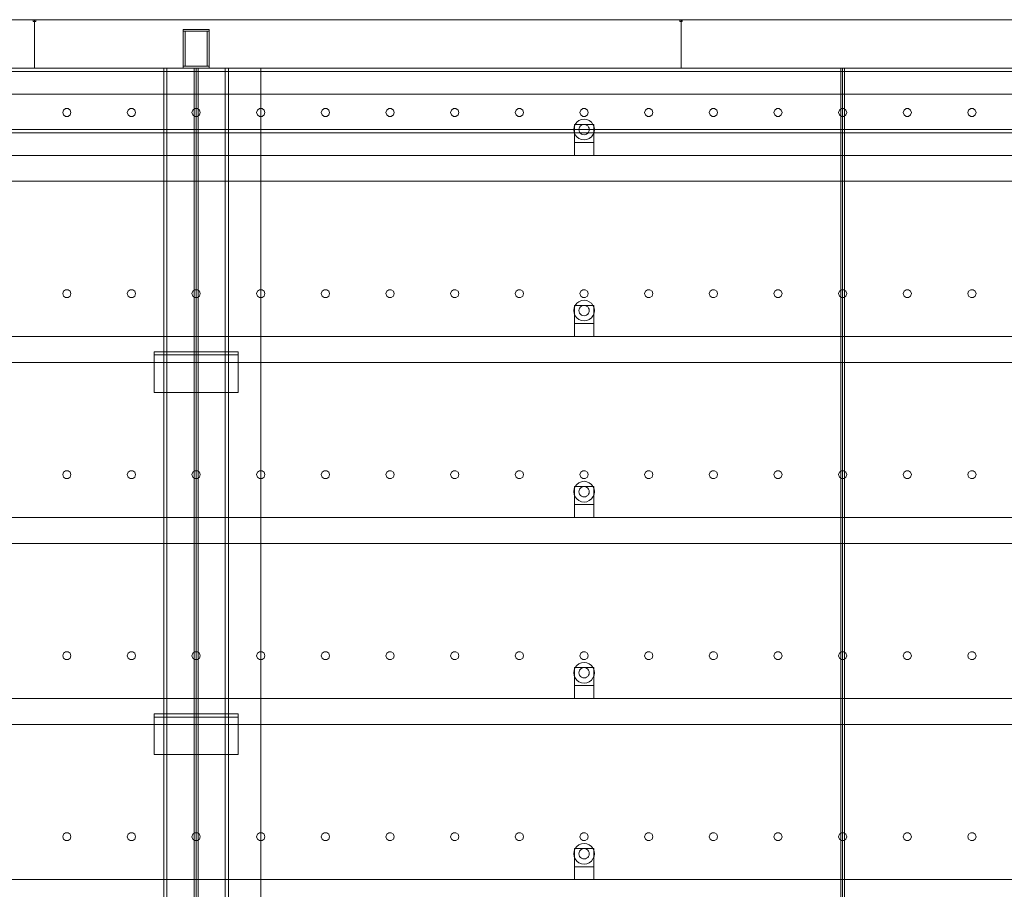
# Model space of a CAD drawing. Header units: millimetres. Extents: x -2233 to 61924, y -68080 to 6847.
# Tile 962 of 1022: x 55188 to 56711, y 1655 to 3000. Entities that reach past the tile are written whole.
import ezdxf

# ---------------------------------------------------------------- set-up
doc = ezdxf.new("R2010")
doc.units = ezdxf.units.MM
doc.layers.add('lateral_secador', color=7, linetype='Continuous', lineweight=0)

msp = doc.modelspace()

# ---------------------------------------------------------------- linework, layer by layer
at = {"layer": 'lateral_secador'}
for p, q in [((54211.134, 3000), (55211.134, 3000)), ((55209.134, 3000), (55213.134, 3000)), ((55209.134, 3000), (55209.134, 2997)), ((55211.134, 2925), (55211.134, 3000)), ((55211.134, 3000), (56211.134, 3000)), ((55213.134, 2997), (55213.134, 3000)), ((56209.134, 3000), (56213.134, 3000)), ((56209.134, 3000), (56209.134, 2997)), ((56211.134, 2925), (56211.134, 3000)), ((56211.134, 3000), (57211.134, 3000)), ((56213.134, 2997), (56213.134, 3000)), ((55209.134, 2997), (55213.134, 2997)), ((55441.134, 2985), (55481.134, 2985)), ((55441.134, 2985), (55441.134, 2982)), ((55481.134, 2982), (55481.134, 2985)), ((56209.134, 2997), (56213.134, 2997)), ((55441.134, 2982), (55481.134, 2982)), ((55441.134, 2982), (55444.134, 2982)), ((55441.134, 2982), (55441.134, 2928)), ((55444.134, 2928), (55444.134, 2982)), ((55478.134, 2982), (55481.134, 2982)), ((55478.134, 2982), (55478.134, 2928)), ((55481.134, 2928), (55481.134, 2982)), ((40461.134, 2925), (60461.134, 2925)), ((54211.134, 2925), (55211.134, 2925)), ((54961.134, 2925), (55461.134, 2925)), ((55211.134, 2925), (56211.134, 2925)), ((55411.134, 2925), (55511.134, 2925)), ((55411.134, 2925), (55411.134, 20)), ((55411.134, 2925), (55416.134, 2925)), ((55416.134, 20), (55416.134, 2925)), ((55441.134, 2928), (55481.134, 2928)), ((55441.134, 2928), (55441.134, 2925)), ((55441.134, 2928), (55444.134, 2928)), ((55441.134, 2925), (55481.134, 2925)), ((55458.134, 2925), (55464.134, 2925)), ((55458.134, 2925), (55458.134, 60)), ((55461.134, 410), (55461.134, 2925)), ((55461.134, 2925), (55561.134, 2925)), ((55461.134, 0), (55461.134, 2925)), ((55464.134, 60), (55464.134, 2925)), ((55478.134, 2928), (55481.134, 2928)), ((55481.134, 2925), (55481.134, 2928)), ((55506.134, 2925), (55511.134, 2925)), ((55506.134, 2925), (55506.134, 20)), ((55511.134, 20), (55511.134, 2925)), ((55561.134, 410), (55561.134, 2925)), ((55561.134, 2925), (56461.134, 2925)), ((55561.134, 2925), (55561.134, 0)), ((56211.134, 2925), (57211.134, 2925)), ((56458.134, 2925), (56464.134, 2925)), ((56458.134, 2925), (56458.134, 60)), ((56461.134, 0), (56461.134, 2925)), ((56461.134, 2925), (57461.134, 2925)), ((56464.134, 60), (56464.134, 2925)), ((40461.134, 2920), (60461.134, 2920)), ((40461.134, 2885), (60461.134, 2885)), ((55255.997, 2860.082), (55254.784, 2856.35)), ((55254.784, 2856.35), (55255.997, 2852.618)), ((55259.172, 2862.389), (55255.997, 2860.082)), ((55255.997, 2852.618), (55259.172, 2850.311)), ((55263.096, 2862.389), (55259.172, 2862.389)), ((55259.172, 2850.311), (55263.096, 2850.311)), ((55266.271, 2860.082), (55263.096, 2862.389)), ((55263.096, 2850.311), (55266.271, 2852.618)), ((55267.484, 2856.35), (55266.271, 2860.082)), ((55266.271, 2852.618), (55267.484, 2856.35)), ((55355.997, 2860.082), (55354.784, 2856.35)), ((55354.784, 2856.35), (55355.997, 2852.618)), ((55359.172, 2862.389), (55355.997, 2860.082)), ((55355.997, 2852.618), (55359.172, 2850.311)), ((55363.096, 2862.389), (55359.172, 2862.389)), ((55359.172, 2850.311), (55363.096, 2850.311)), ((55366.271, 2860.082), (55363.096, 2862.389)), ((55363.096, 2850.311), (55366.271, 2852.618)), ((55367.484, 2856.35), (55366.271, 2860.082)), ((55366.271, 2852.618), (55367.484, 2856.35)), ((55455.997, 2860.082), (55454.784, 2856.35)), ((55454.784, 2856.35), (55455.997, 2852.618)), ((55459.172, 2862.389), (55455.997, 2860.082)), ((55455.997, 2852.618), (55459.172, 2850.311)), ((55463.096, 2862.389), (55459.172, 2862.389)), ((55459.172, 2850.311), (55463.096, 2850.311)), ((55466.271, 2860.082), (55463.096, 2862.389)), ((55463.096, 2850.311), (55466.271, 2852.618)), ((55467.484, 2856.35), (55466.271, 2860.082)), ((55466.271, 2852.618), (55467.484, 2856.35)), ((55555.997, 2860.082), (55554.784, 2856.35)), ((55554.784, 2856.35), (55555.997, 2852.618)), ((55559.172, 2862.389), (55555.997, 2860.082)), ((55555.997, 2852.618), (55559.172, 2850.311)), ((55563.096, 2862.389), (55559.172, 2862.389)), ((55559.172, 2850.311), (55563.096, 2850.311)), ((55566.271, 2860.082), (55563.096, 2862.389)), ((55563.096, 2850.311), (55566.271, 2852.618)), ((55567.484, 2856.35), (55566.271, 2860.082)), ((55566.271, 2852.618), (55567.484, 2856.35)), ((55655.997, 2860.082), (55654.784, 2856.35)), ((55654.784, 2856.35), (55655.997, 2852.618)), ((55659.172, 2862.389), (55655.997, 2860.082)), ((55655.997, 2852.618), (55659.172, 2850.311)), ((55663.096, 2862.389), (55659.172, 2862.389)), ((55659.172, 2850.311), (55663.096, 2850.311)), ((55666.271, 2860.082), (55663.096, 2862.389)), ((55663.096, 2850.311), (55666.271, 2852.618)), ((55667.484, 2856.35), (55666.271, 2860.082)), ((55666.271, 2852.618), (55667.484, 2856.35)), ((55755.997, 2860.082), (55754.784, 2856.35)), ((55754.784, 2856.35), (55755.997, 2852.618)), ((55759.172, 2862.389), (55755.997, 2860.082)), ((55755.997, 2852.618), (55759.172, 2850.311)), ((55763.096, 2862.389), (55759.172, 2862.389)), ((55759.172, 2850.311), (55763.096, 2850.311)), ((55766.271, 2860.082), (55763.096, 2862.389)), ((55763.096, 2850.311), (55766.271, 2852.618)), ((55767.484, 2856.35), (55766.271, 2860.082)), ((55766.271, 2852.618), (55767.484, 2856.35)), ((55855.997, 2860.082), (55854.784, 2856.35)), ((55854.784, 2856.35), (55855.997, 2852.618)), ((55859.172, 2862.389), (55855.997, 2860.082)), ((55855.997, 2852.618), (55859.172, 2850.311)), ((55863.096, 2862.389), (55859.172, 2862.389)), ((55859.172, 2850.311), (55863.096, 2850.311)), ((55866.271, 2860.082), (55863.096, 2862.389)), ((55863.096, 2850.311), (55866.271, 2852.618)), ((55867.484, 2856.35), (55866.271, 2860.082)), ((55866.271, 2852.618), (55867.484, 2856.35)), ((55955.997, 2860.082), (55954.784, 2856.35)), ((55954.784, 2856.35), (55955.997, 2852.618)), ((55959.172, 2862.389), (55955.997, 2860.082)), ((55955.997, 2852.618), (55959.172, 2850.311)), ((55963.096, 2862.389), (55959.172, 2862.389)), ((55959.172, 2850.311), (55963.096, 2850.311)), ((55966.271, 2860.082), (55963.096, 2862.389)), ((55963.096, 2850.311), (55966.271, 2852.618)), ((55967.484, 2856.35), (55966.271, 2860.082)), ((55966.271, 2852.618), (55967.484, 2856.35)), ((56055.997, 2860.082), (56054.784, 2856.35)), ((56054.784, 2856.35), (56055.997, 2852.618)), ((56059.172, 2862.389), (56055.997, 2860.082)), ((56055.997, 2852.618), (56059.172, 2850.311)), ((56063.096, 2862.389), (56059.172, 2862.389)), ((56059.172, 2850.311), (56063.096, 2850.311)), ((56066.271, 2860.082), (56063.096, 2862.389)), ((56063.096, 2850.311), (56066.271, 2852.618)), ((56067.484, 2856.35), (56066.271, 2860.082)), ((56066.271, 2852.618), (56067.484, 2856.35)), ((56155.997, 2860.082), (56154.784, 2856.35)), ((56154.784, 2856.35), (56155.997, 2852.618)), ((56159.172, 2862.389), (56155.997, 2860.082)), ((56155.997, 2852.618), (56159.172, 2850.311)), ((56163.096, 2862.389), (56159.172, 2862.389)), ((56159.172, 2850.311), (56163.096, 2850.311)), ((56166.271, 2860.082), (56163.096, 2862.389)), ((56163.096, 2850.311), (56166.271, 2852.618)), ((56167.484, 2856.35), (56166.271, 2860.082)), ((56166.271, 2852.618), (56167.484, 2856.35)), ((56255.997, 2860.082), (56254.784, 2856.35)), ((56254.784, 2856.35), (56255.997, 2852.618)), ((56259.172, 2862.389), (56255.997, 2860.082)), ((56255.997, 2852.618), (56259.172, 2850.311)), ((56263.096, 2862.389), (56259.172, 2862.389)), ((56259.172, 2850.311), (56263.096, 2850.311)), ((56266.271, 2860.082), (56263.096, 2862.389)), ((56263.096, 2850.311), (56266.271, 2852.618)), ((56267.484, 2856.35), (56266.271, 2860.082)), ((56266.271, 2852.618), (56267.484, 2856.35)), ((56355.997, 2860.082), (56354.784, 2856.35)), ((56354.784, 2856.35), (56355.997, 2852.618)), ((56359.172, 2862.389), (56355.997, 2860.082)), ((56355.997, 2852.618), (56359.172, 2850.311)), ((56363.096, 2862.389), (56359.172, 2862.389)), ((56359.172, 2850.311), (56363.096, 2850.311)), ((56366.271, 2860.082), (56363.096, 2862.389)), ((56363.096, 2850.311), (56366.271, 2852.618)), ((56367.484, 2856.35), (56366.271, 2860.082)), ((56366.271, 2852.618), (56367.484, 2856.35)), ((56455.997, 2860.082), (56454.784, 2856.35)), ((56454.784, 2856.35), (56455.997, 2852.618)), ((56459.172, 2862.389), (56455.997, 2860.082)), ((56455.997, 2852.618), (56459.172, 2850.311)), ((56463.096, 2862.389), (56459.172, 2862.389)), ((56459.172, 2850.311), (56463.096, 2850.311)), ((56466.271, 2860.082), (56463.096, 2862.389)), ((56463.096, 2850.311), (56466.271, 2852.618)), ((56467.484, 2856.35), (56466.271, 2860.082)), ((56466.271, 2852.618), (56467.484, 2856.35)), ((56555.997, 2860.082), (56554.784, 2856.35)), ((56554.784, 2856.35), (56555.997, 2852.618)), ((56559.172, 2862.389), (56555.997, 2860.082)), ((56555.997, 2852.618), (56559.172, 2850.311)), ((56563.096, 2862.389), (56559.172, 2862.389)), ((56559.172, 2850.311), (56563.096, 2850.311)), ((56566.271, 2860.082), (56563.096, 2862.389)), ((56563.096, 2850.311), (56566.271, 2852.618)), ((56567.484, 2856.35), (56566.271, 2860.082)), ((56566.271, 2852.618), (56567.484, 2856.35)), ((56655.997, 2860.082), (56654.784, 2856.35)), ((56654.784, 2856.35), (56655.997, 2852.618)), ((56659.172, 2862.389), (56655.997, 2860.082)), ((56655.997, 2852.618), (56659.172, 2850.311)), ((56663.096, 2862.389), (56659.172, 2862.389)), ((56659.172, 2850.311), (56663.096, 2850.311)), ((56666.271, 2860.082), (56663.096, 2862.389)), ((56663.096, 2850.311), (56666.271, 2852.618)), ((56667.484, 2856.35), (56666.271, 2860.082)), ((56666.271, 2852.618), (56667.484, 2856.35)), ((56045.679, 2834.141), (56045.134, 2830)), ((56047.277, 2838), (56045.679, 2834.141)), ((56046.134, 2838), (56076.134, 2838)), ((56046.134, 2838), (56046.134, 2810)), ((56049.82, 2841.314), (56047.277, 2838)), ((56053.134, 2843.856), (56049.82, 2841.314)), ((56056.993, 2845.455), (56053.134, 2843.856)), ((56054.206, 2834), (56053.406, 2832.071)), ((56055.477, 2835.657), (56054.206, 2834)), ((56057.134, 2836.928), (56055.477, 2835.657)), ((56061.134, 2846), (56056.993, 2845.455)), ((56059.063, 2837.727), (56057.134, 2836.928)), ((56061.134, 2838), (56059.063, 2837.727)), ((56065.275, 2845.455), (56061.134, 2846)), ((56063.204, 2837.727), (56061.134, 2838)), ((56065.134, 2836.928), (56063.204, 2837.727)), ((56066.791, 2835.657), (56065.134, 2836.928)), ((56069.134, 2843.856), (56065.275, 2845.455)), ((56068.062, 2834), (56066.791, 2835.657)), ((56068.861, 2832.071), (56068.062, 2834)), ((56072.448, 2841.314), (56069.134, 2843.856)), ((56074.99, 2838), (56072.448, 2841.314)), ((56076.589, 2834.141), (56074.99, 2838)), ((56076.134, 2810), (56076.134, 2838)), ((56077.134, 2830), (56076.589, 2834.141)), ((40461.134, 2830), (60461.134, 2830)), ((40461.134, 2825), (60461.134, 2825)), ((56045.134, 2830), (56045.679, 2825.859)), ((56045.679, 2825.859), (56047.277, 2822)), ((56047.277, 2822), (56049.82, 2818.686)), ((56049.82, 2818.686), (56053.134, 2816.144)), ((56053.406, 2832.071), (56053.134, 2830)), ((56053.134, 2830), (56053.406, 2827.929)), ((56053.406, 2827.929), (56054.206, 2826)), ((56054.206, 2826), (56055.477, 2824.343)), ((56055.477, 2824.343), (56057.134, 2823.072)), ((56057.134, 2823.072), (56059.063, 2822.273)), ((56059.063, 2822.273), (56061.134, 2822)), ((56061.134, 2822), (56063.204, 2822.273)), ((56063.204, 2822.273), (56065.134, 2823.072)), ((56065.134, 2823.072), (56066.791, 2824.343)), ((56066.791, 2824.343), (56068.062, 2826)), ((56068.062, 2826), (56068.861, 2827.929)), ((56069.134, 2830), (56068.861, 2832.071)), ((56068.861, 2827.929), (56069.134, 2830)), ((56069.134, 2816.144), (56072.448, 2818.686)), ((56072.448, 2818.686), (56074.99, 2822)), ((56074.99, 2822), (56076.589, 2825.859)), ((56076.589, 2825.859), (56077.134, 2830)), ((56046.134, 2810), (56076.134, 2810)), ((56046.134, 2810), (56046.134, 2790)), ((56053.134, 2816.144), (56056.993, 2814.545)), ((56056.993, 2814.545), (56061.134, 2814)), ((56061.134, 2814), (56065.275, 2814.545)), ((56065.275, 2814.545), (56069.134, 2816.144)), ((56076.134, 2790), (56076.134, 2810)), ((40811.134, 2790), (60111.134, 2790)), ((56046.134, 2790), (56076.134, 2790)), ((40811.134, 2750), (60111.134, 2750)), ((55255.997, 2580.082), (55254.784, 2576.35)), ((55254.784, 2576.35), (55255.997, 2572.618)), ((55259.172, 2582.389), (55255.997, 2580.082)), ((55263.096, 2582.389), (55259.172, 2582.389)), ((55266.271, 2580.082), (55263.096, 2582.389)), ((55267.484, 2576.35), (55266.271, 2580.082)), ((55266.271, 2572.618), (55267.484, 2576.35)), ((55355.997, 2580.082), (55354.784, 2576.35)), ((55354.784, 2576.35), (55355.997, 2572.618)), ((55359.172, 2582.389), (55355.997, 2580.082)), ((55363.096, 2582.389), (55359.172, 2582.389)), ((55366.271, 2580.082), (55363.096, 2582.389)), ((55367.484, 2576.35), (55366.271, 2580.082)), ((55366.271, 2572.618), (55367.484, 2576.35)), ((55455.997, 2580.082), (55454.784, 2576.35)), ((55454.784, 2576.35), (55455.997, 2572.618)), ((55459.172, 2582.389), (55455.997, 2580.082)), ((55463.096, 2582.389), (55459.172, 2582.389)), ((55466.271, 2580.082), (55463.096, 2582.389)), ((55467.484, 2576.35), (55466.271, 2580.082)), ((55466.271, 2572.618), (55467.484, 2576.35)), ((55555.997, 2580.082), (55554.784, 2576.35)), ((55554.784, 2576.35), (55555.997, 2572.618)), ((55559.172, 2582.389), (55555.997, 2580.082)), ((55563.096, 2582.389), (55559.172, 2582.389)), ((55566.271, 2580.082), (55563.096, 2582.389)), ((55567.484, 2576.35), (55566.271, 2580.082)), ((55566.271, 2572.618), (55567.484, 2576.35)), ((55655.997, 2580.082), (55654.784, 2576.35)), ((55654.784, 2576.35), (55655.997, 2572.618)), ((55659.172, 2582.389), (55655.997, 2580.082)), ((55663.096, 2582.389), (55659.172, 2582.389)), ((55666.271, 2580.082), (55663.096, 2582.389)), ((55667.484, 2576.35), (55666.271, 2580.082)), ((55666.271, 2572.618), (55667.484, 2576.35)), ((55755.997, 2580.082), (55754.784, 2576.35)), ((55754.784, 2576.35), (55755.997, 2572.618)), ((55759.172, 2582.389), (55755.997, 2580.082)), ((55763.096, 2582.389), (55759.172, 2582.389)), ((55766.271, 2580.082), (55763.096, 2582.389)), ((55767.484, 2576.35), (55766.271, 2580.082)), ((55766.271, 2572.618), (55767.484, 2576.35)), ((55855.997, 2580.082), (55854.784, 2576.35)), ((55854.784, 2576.35), (55855.997, 2572.618)), ((55859.172, 2582.389), (55855.997, 2580.082)), ((55863.096, 2582.389), (55859.172, 2582.389)), ((55866.271, 2580.082), (55863.096, 2582.389)), ((55867.484, 2576.35), (55866.271, 2580.082)), ((55866.271, 2572.618), (55867.484, 2576.35)), ((55955.997, 2580.082), (55954.784, 2576.35)), ((55954.784, 2576.35), (55955.997, 2572.618)), ((55959.172, 2582.389), (55955.997, 2580.082)), ((55963.096, 2582.389), (55959.172, 2582.389)), ((55966.271, 2580.082), (55963.096, 2582.389)), ((55967.484, 2576.35), (55966.271, 2580.082)), ((55966.271, 2572.618), (55967.484, 2576.35)), ((56055.997, 2580.082), (56054.784, 2576.35)), ((56054.784, 2576.35), (56055.997, 2572.618)), ((56059.172, 2582.389), (56055.997, 2580.082)), ((56063.096, 2582.389), (56059.172, 2582.389)), ((56066.271, 2580.082), (56063.096, 2582.389)), ((56067.484, 2576.35), (56066.271, 2580.082)), ((56066.271, 2572.618), (56067.484, 2576.35)), ((56155.997, 2580.082), (56154.784, 2576.35)), ((56154.784, 2576.35), (56155.997, 2572.618)), ((56159.172, 2582.389), (56155.997, 2580.082)), ((56163.096, 2582.389), (56159.172, 2582.389)), ((56166.271, 2580.082), (56163.096, 2582.389)), ((56167.484, 2576.35), (56166.271, 2580.082)), ((56166.271, 2572.618), (56167.484, 2576.35)), ((56255.997, 2580.082), (56254.784, 2576.35)), ((56254.784, 2576.35), (56255.997, 2572.618)), ((56259.172, 2582.389), (56255.997, 2580.082)), ((56263.096, 2582.389), (56259.172, 2582.389)), ((56266.271, 2580.082), (56263.096, 2582.389)), ((56267.484, 2576.35), (56266.271, 2580.082)), ((56266.271, 2572.618), (56267.484, 2576.35)), ((56355.997, 2580.082), (56354.784, 2576.35)), ((56354.784, 2576.35), (56355.997, 2572.618)), ((56359.172, 2582.389), (56355.997, 2580.082)), ((56363.096, 2582.389), (56359.172, 2582.389)), ((56366.271, 2580.082), (56363.096, 2582.389)), ((56367.484, 2576.35), (56366.271, 2580.082)), ((56366.271, 2572.618), (56367.484, 2576.35)), ((56455.997, 2580.082), (56454.784, 2576.35)), ((56454.784, 2576.35), (56455.997, 2572.618)), ((56459.172, 2582.389), (56455.997, 2580.082)), ((56463.096, 2582.389), (56459.172, 2582.389)), ((56466.271, 2580.082), (56463.096, 2582.389)), ((56467.484, 2576.35), (56466.271, 2580.082)), ((56466.271, 2572.618), (56467.484, 2576.35)), ((56555.997, 2580.082), (56554.784, 2576.35)), ((56554.784, 2576.35), (56555.997, 2572.618)), ((56559.172, 2582.389), (56555.997, 2580.082)), ((56563.096, 2582.389), (56559.172, 2582.389)), ((56566.271, 2580.082), (56563.096, 2582.389)), ((56567.484, 2576.35), (56566.271, 2580.082)), ((56566.271, 2572.618), (56567.484, 2576.35)), ((56655.997, 2580.082), (56654.784, 2576.35)), ((56654.784, 2576.35), (56655.997, 2572.618)), ((56659.172, 2582.389), (56655.997, 2580.082)), ((56663.096, 2582.389), (56659.172, 2582.389)), ((56666.271, 2580.082), (56663.096, 2582.389)), ((56667.484, 2576.35), (56666.271, 2580.082)), ((56666.271, 2572.618), (56667.484, 2576.35)), ((55255.997, 2572.618), (55259.172, 2570.311)), ((55259.172, 2570.311), (55263.096, 2570.311)), ((55263.096, 2570.311), (55266.271, 2572.618)), ((55355.997, 2572.618), (55359.172, 2570.311)), ((55359.172, 2570.311), (55363.096, 2570.311)), ((55363.096, 2570.311), (55366.271, 2572.618)), ((55455.997, 2572.618), (55459.172, 2570.311)), ((55459.172, 2570.311), (55463.096, 2570.311)), ((55463.096, 2570.311), (55466.271, 2572.618)), ((55555.997, 2572.618), (55559.172, 2570.311)), ((55559.172, 2570.311), (55563.096, 2570.311)), ((55563.096, 2570.311), (55566.271, 2572.618)), ((55655.997, 2572.618), (55659.172, 2570.311)), ((55659.172, 2570.311), (55663.096, 2570.311)), ((55663.096, 2570.311), (55666.271, 2572.618)), ((55755.997, 2572.618), (55759.172, 2570.311)), ((55759.172, 2570.311), (55763.096, 2570.311)), ((55763.096, 2570.311), (55766.271, 2572.618)), ((55855.997, 2572.618), (55859.172, 2570.311)), ((55859.172, 2570.311), (55863.096, 2570.311)), ((55863.096, 2570.311), (55866.271, 2572.618)), ((55955.997, 2572.618), (55959.172, 2570.311)), ((55959.172, 2570.311), (55963.096, 2570.311)), ((55963.096, 2570.311), (55966.271, 2572.618)), ((56049.82, 2561.314), (56047.277, 2558)), ((56053.134, 2563.856), (56049.82, 2561.314)), ((56056.993, 2565.455), (56053.134, 2563.856)), ((56055.997, 2572.618), (56059.172, 2570.311)), ((56061.134, 2566), (56056.993, 2565.455)), ((56059.172, 2570.311), (56063.096, 2570.311)), ((56065.275, 2565.455), (56061.134, 2566)), ((56063.096, 2570.311), (56066.271, 2572.618)), ((56069.134, 2563.856), (56065.275, 2565.455)), ((56072.448, 2561.314), (56069.134, 2563.856)), ((56074.99, 2558), (56072.448, 2561.314)), ((56155.997, 2572.618), (56159.172, 2570.311)), ((56159.172, 2570.311), (56163.096, 2570.311)), ((56163.096, 2570.311), (56166.271, 2572.618)), ((56255.997, 2572.618), (56259.172, 2570.311)), ((56259.172, 2570.311), (56263.096, 2570.311)), ((56263.096, 2570.311), (56266.271, 2572.618)), ((56355.997, 2572.618), (56359.172, 2570.311)), ((56359.172, 2570.311), (56363.096, 2570.311)), ((56363.096, 2570.311), (56366.271, 2572.618)), ((56455.997, 2572.618), (56459.172, 2570.311)), ((56459.172, 2570.311), (56463.096, 2570.311)), ((56463.096, 2570.311), (56466.271, 2572.618)), ((56555.997, 2572.618), (56559.172, 2570.311)), ((56559.172, 2570.311), (56563.096, 2570.311)), ((56563.096, 2570.311), (56566.271, 2572.618)), ((56655.997, 2572.618), (56659.172, 2570.311)), ((56659.172, 2570.311), (56663.096, 2570.311)), ((56663.096, 2570.311), (56666.271, 2572.618)), ((56045.679, 2554.141), (56045.134, 2550)), ((56045.134, 2550), (56045.679, 2545.859)), ((56047.277, 2558), (56045.679, 2554.141)), ((56045.679, 2545.859), (56047.277, 2542)), ((56046.134, 2558), (56076.134, 2558)), ((56046.134, 2558), (56046.134, 2530)), ((56053.406, 2552.071), (56053.134, 2550)), ((56053.134, 2550), (56053.406, 2547.929)), ((56054.206, 2554), (56053.406, 2552.071)), ((56053.406, 2547.929), (56054.206, 2546)), ((56055.477, 2555.657), (56054.206, 2554)), ((56054.206, 2546), (56055.477, 2544.343)), ((56057.134, 2556.928), (56055.477, 2555.657)), ((56055.477, 2544.343), (56057.134, 2543.072)), ((56059.063, 2557.727), (56057.134, 2556.928)), ((56061.134, 2558), (56059.063, 2557.727)), ((56063.204, 2557.727), (56061.134, 2558)), ((56065.134, 2556.928), (56063.204, 2557.727)), ((56066.791, 2555.657), (56065.134, 2556.928)), ((56065.134, 2543.072), (56066.791, 2544.343)), ((56068.062, 2554), (56066.791, 2555.657)), ((56066.791, 2544.343), (56068.062, 2546)), ((56068.861, 2552.071), (56068.062, 2554)), ((56068.062, 2546), (56068.861, 2547.929)), ((56069.134, 2550), (56068.861, 2552.071)), ((56068.861, 2547.929), (56069.134, 2550)), ((56076.589, 2554.141), (56074.99, 2558)), ((56074.99, 2542), (56076.589, 2545.859)), ((56076.134, 2530), (56076.134, 2558)), ((56077.134, 2550), (56076.589, 2554.141)), ((56076.589, 2545.859), (56077.134, 2550)), ((56046.134, 2530), (56076.134, 2530)), ((56046.134, 2530), (56046.134, 2510)), ((56047.277, 2542), (56049.82, 2538.686)), ((56049.82, 2538.686), (56053.134, 2536.144)), ((56053.134, 2536.144), (56056.993, 2534.545)), ((56056.993, 2534.545), (56061.134, 2534)), ((56057.134, 2543.072), (56059.063, 2542.273)), ((56059.063, 2542.273), (56061.134, 2542)), ((56061.134, 2542), (56063.204, 2542.273)), ((56061.134, 2534), (56065.275, 2534.545)), ((56063.204, 2542.273), (56065.134, 2543.072)), ((56065.275, 2534.545), (56069.134, 2536.144)), ((56069.134, 2536.144), (56072.448, 2538.686)), ((56072.448, 2538.686), (56074.99, 2542)), ((56076.134, 2510), (56076.134, 2530)), ((40811.134, 2510), (60111.134, 2510)), ((56046.134, 2510), (56076.134, 2510)), ((55396.134, 2486.5), (55526.134, 2486.5)), ((55396.134, 2486.5), (55396.134, 2423.5)), ((55396.134, 2486.5), (55396.134, 2481.5)), ((55526.134, 2423.5), (55526.134, 2486.5)), ((55526.134, 2481.5), (55526.134, 2486.5)), ((40811.134, 2470), (60111.134, 2470)), ((55396.134, 2481.5), (55526.134, 2481.5)), ((55396.134, 2423.5), (55526.134, 2423.5)), ((55255.997, 2300.082), (55254.784, 2296.35)), ((55259.172, 2302.389), (55255.997, 2300.082)), ((55263.096, 2302.389), (55259.172, 2302.389)), ((55266.271, 2300.082), (55263.096, 2302.389)), ((55267.484, 2296.35), (55266.271, 2300.082)), ((55355.997, 2300.082), (55354.784, 2296.35)), ((55359.172, 2302.389), (55355.997, 2300.082)), ((55363.096, 2302.389), (55359.172, 2302.389)), ((55366.271, 2300.082), (55363.096, 2302.389)), ((55367.484, 2296.35), (55366.271, 2300.082)), ((55455.997, 2300.082), (55454.784, 2296.35)), ((55459.172, 2302.389), (55455.997, 2300.082)), ((55463.096, 2302.389), (55459.172, 2302.389)), ((55466.271, 2300.082), (55463.096, 2302.389)), ((55467.484, 2296.35), (55466.271, 2300.082)), ((55555.997, 2300.082), (55554.784, 2296.35)), ((55559.172, 2302.389), (55555.997, 2300.082)), ((55563.096, 2302.389), (55559.172, 2302.389)), ((55566.271, 2300.082), (55563.096, 2302.389)), ((55567.484, 2296.35), (55566.271, 2300.082)), ((55655.997, 2300.082), (55654.784, 2296.35)), ((55659.172, 2302.389), (55655.997, 2300.082)), ((55663.096, 2302.389), (55659.172, 2302.389)), ((55666.271, 2300.082), (55663.096, 2302.389)), ((55667.484, 2296.35), (55666.271, 2300.082)), ((55755.997, 2300.082), (55754.784, 2296.35)), ((55759.172, 2302.389), (55755.997, 2300.082)), ((55763.096, 2302.389), (55759.172, 2302.389)), ((55766.271, 2300.082), (55763.096, 2302.389)), ((55767.484, 2296.35), (55766.271, 2300.082)), ((55855.997, 2300.082), (55854.784, 2296.35)), ((55859.172, 2302.389), (55855.997, 2300.082)), ((55863.096, 2302.389), (55859.172, 2302.389)), ((55866.271, 2300.082), (55863.096, 2302.389)), ((55867.484, 2296.35), (55866.271, 2300.082)), ((55955.997, 2300.082), (55954.784, 2296.35)), ((55959.172, 2302.389), (55955.997, 2300.082)), ((55963.096, 2302.389), (55959.172, 2302.389)), ((55966.271, 2300.082), (55963.096, 2302.389)), ((55967.484, 2296.35), (55966.271, 2300.082)), ((56055.997, 2300.082), (56054.784, 2296.35)), ((56059.172, 2302.389), (56055.997, 2300.082)), ((56063.096, 2302.389), (56059.172, 2302.389)), ((56066.271, 2300.082), (56063.096, 2302.389)), ((56067.484, 2296.35), (56066.271, 2300.082)), ((56155.997, 2300.082), (56154.784, 2296.35)), ((56159.172, 2302.389), (56155.997, 2300.082)), ((56163.096, 2302.389), (56159.172, 2302.389)), ((56166.271, 2300.082), (56163.096, 2302.389)), ((56167.484, 2296.35), (56166.271, 2300.082)), ((56255.997, 2300.082), (56254.784, 2296.35)), ((56259.172, 2302.389), (56255.997, 2300.082)), ((56263.096, 2302.389), (56259.172, 2302.389)), ((56266.271, 2300.082), (56263.096, 2302.389)), ((56267.484, 2296.35), (56266.271, 2300.082)), ((56355.997, 2300.082), (56354.784, 2296.35)), ((56359.172, 2302.389), (56355.997, 2300.082)), ((56363.096, 2302.389), (56359.172, 2302.389)), ((56366.271, 2300.082), (56363.096, 2302.389)), ((56367.484, 2296.35), (56366.271, 2300.082)), ((56455.997, 2300.082), (56454.784, 2296.35)), ((56459.172, 2302.389), (56455.997, 2300.082)), ((56463.096, 2302.389), (56459.172, 2302.389)), ((56466.271, 2300.082), (56463.096, 2302.389)), ((56467.484, 2296.35), (56466.271, 2300.082)), ((56555.997, 2300.082), (56554.784, 2296.35)), ((56559.172, 2302.389), (56555.997, 2300.082)), ((56563.096, 2302.389), (56559.172, 2302.389)), ((56566.271, 2300.082), (56563.096, 2302.389)), ((56567.484, 2296.35), (56566.271, 2300.082)), ((56655.997, 2300.082), (56654.784, 2296.35)), ((56659.172, 2302.389), (56655.997, 2300.082)), ((56663.096, 2302.389), (56659.172, 2302.389)), ((56666.271, 2300.082), (56663.096, 2302.389)), ((56667.484, 2296.35), (56666.271, 2300.082)), ((55254.784, 2296.35), (55255.997, 2292.618)), ((55255.997, 2292.618), (55259.172, 2290.311)), ((55259.172, 2290.311), (55263.096, 2290.311)), ((55263.096, 2290.311), (55266.271, 2292.618)), ((55266.271, 2292.618), (55267.484, 2296.35)), ((55354.784, 2296.35), (55355.997, 2292.618)), ((55355.997, 2292.618), (55359.172, 2290.311)), ((55359.172, 2290.311), (55363.096, 2290.311)), ((55363.096, 2290.311), (55366.271, 2292.618)), ((55366.271, 2292.618), (55367.484, 2296.35)), ((55454.784, 2296.35), (55455.997, 2292.618)), ((55455.997, 2292.618), (55459.172, 2290.311)), ((55459.172, 2290.311), (55463.096, 2290.311)), ((55463.096, 2290.311), (55466.271, 2292.618)), ((55466.271, 2292.618), (55467.484, 2296.35)), ((55554.784, 2296.35), (55555.997, 2292.618)), ((55555.997, 2292.618), (55559.172, 2290.311)), ((55559.172, 2290.311), (55563.096, 2290.311)), ((55563.096, 2290.311), (55566.271, 2292.618)), ((55566.271, 2292.618), (55567.484, 2296.35)), ((55654.784, 2296.35), (55655.997, 2292.618)), ((55655.997, 2292.618), (55659.172, 2290.311)), ((55659.172, 2290.311), (55663.096, 2290.311)), ((55663.096, 2290.311), (55666.271, 2292.618)), ((55666.271, 2292.618), (55667.484, 2296.35)), ((55754.784, 2296.35), (55755.997, 2292.618)), ((55755.997, 2292.618), (55759.172, 2290.311)), ((55759.172, 2290.311), (55763.096, 2290.311)), ((55763.096, 2290.311), (55766.271, 2292.618)), ((55766.271, 2292.618), (55767.484, 2296.35)), ((55854.784, 2296.35), (55855.997, 2292.618)), ((55855.997, 2292.618), (55859.172, 2290.311)), ((55859.172, 2290.311), (55863.096, 2290.311)), ((55863.096, 2290.311), (55866.271, 2292.618)), ((55866.271, 2292.618), (55867.484, 2296.35)), ((55954.784, 2296.35), (55955.997, 2292.618)), ((55955.997, 2292.618), (55959.172, 2290.311)), ((55959.172, 2290.311), (55963.096, 2290.311)), ((55963.096, 2290.311), (55966.271, 2292.618)), ((55966.271, 2292.618), (55967.484, 2296.35)), ((56056.993, 2285.455), (56053.134, 2283.856)), ((56054.784, 2296.35), (56055.997, 2292.618)), ((56055.997, 2292.618), (56059.172, 2290.311)), ((56061.134, 2286), (56056.993, 2285.455)), ((56059.172, 2290.311), (56063.096, 2290.311)), ((56065.275, 2285.455), (56061.134, 2286)), ((56063.096, 2290.311), (56066.271, 2292.618)), ((56069.134, 2283.856), (56065.275, 2285.455)), ((56066.271, 2292.618), (56067.484, 2296.35)), ((56154.784, 2296.35), (56155.997, 2292.618)), ((56155.997, 2292.618), (56159.172, 2290.311)), ((56159.172, 2290.311), (56163.096, 2290.311)), ((56163.096, 2290.311), (56166.271, 2292.618)), ((56166.271, 2292.618), (56167.484, 2296.35)), ((56254.784, 2296.35), (56255.997, 2292.618)), ((56255.997, 2292.618), (56259.172, 2290.311)), ((56259.172, 2290.311), (56263.096, 2290.311)), ((56263.096, 2290.311), (56266.271, 2292.618)), ((56266.271, 2292.618), (56267.484, 2296.35)), ((56354.784, 2296.35), (56355.997, 2292.618)), ((56355.997, 2292.618), (56359.172, 2290.311)), ((56359.172, 2290.311), (56363.096, 2290.311)), ((56363.096, 2290.311), (56366.271, 2292.618)), ((56366.271, 2292.618), (56367.484, 2296.35)), ((56454.784, 2296.35), (56455.997, 2292.618)), ((56455.997, 2292.618), (56459.172, 2290.311)), ((56459.172, 2290.311), (56463.096, 2290.311)), ((56463.096, 2290.311), (56466.271, 2292.618)), ((56466.271, 2292.618), (56467.484, 2296.35)), ((56554.784, 2296.35), (56555.997, 2292.618)), ((56555.997, 2292.618), (56559.172, 2290.311)), ((56559.172, 2290.311), (56563.096, 2290.311)), ((56563.096, 2290.311), (56566.271, 2292.618)), ((56566.271, 2292.618), (56567.484, 2296.35)), ((56654.784, 2296.35), (56655.997, 2292.618)), ((56655.997, 2292.618), (56659.172, 2290.311)), ((56659.172, 2290.311), (56663.096, 2290.311)), ((56663.096, 2290.311), (56666.271, 2292.618)), ((56666.271, 2292.618), (56667.484, 2296.35)), ((56045.679, 2274.141), (56045.134, 2270)), ((56045.134, 2270), (56045.679, 2265.859)), ((56047.277, 2278), (56045.679, 2274.141)), ((56046.134, 2278), (56076.134, 2278)), ((56046.134, 2278), (56046.134, 2250)), ((56049.82, 2281.314), (56047.277, 2278)), ((56053.134, 2283.856), (56049.82, 2281.314)), ((56053.406, 2272.071), (56053.134, 2270)), ((56053.134, 2270), (56053.406, 2267.929)), ((56054.206, 2274), (56053.406, 2272.071)), ((56055.477, 2275.657), (56054.206, 2274)), ((56057.134, 2276.928), (56055.477, 2275.657)), ((56059.063, 2277.727), (56057.134, 2276.928)), ((56061.134, 2278), (56059.063, 2277.727)), ((56063.204, 2277.727), (56061.134, 2278)), ((56065.134, 2276.928), (56063.204, 2277.727)), ((56066.791, 2275.657), (56065.134, 2276.928)), ((56068.062, 2274), (56066.791, 2275.657)), ((56068.861, 2272.071), (56068.062, 2274)), ((56069.134, 2270), (56068.861, 2272.071)), ((56068.861, 2267.929), (56069.134, 2270)), ((56072.448, 2281.314), (56069.134, 2283.856)), ((56074.99, 2278), (56072.448, 2281.314)), ((56076.589, 2274.141), (56074.99, 2278)), ((56076.134, 2250), (56076.134, 2278)), ((56077.134, 2270), (56076.589, 2274.141)), ((56076.589, 2265.859), (56077.134, 2270)), ((56045.679, 2265.859), (56047.277, 2262)), ((56047.277, 2262), (56049.82, 2258.686)), ((56049.82, 2258.686), (56053.134, 2256.144)), ((56053.134, 2256.144), (56056.993, 2254.545)), ((56053.406, 2267.929), (56054.206, 2266)), ((56054.206, 2266), (56055.477, 2264.343)), ((56055.477, 2264.343), (56057.134, 2263.072)), ((56056.993, 2254.545), (56061.134, 2254)), ((56057.134, 2263.072), (56059.063, 2262.273)), ((56059.063, 2262.273), (56061.134, 2262)), ((56061.134, 2262), (56063.204, 2262.273)), ((56061.134, 2254), (56065.275, 2254.545)), ((56063.204, 2262.273), (56065.134, 2263.072)), ((56065.134, 2263.072), (56066.791, 2264.343)), ((56065.275, 2254.545), (56069.134, 2256.144)), ((56066.791, 2264.343), (56068.062, 2266)), ((56068.062, 2266), (56068.861, 2267.929)), ((56069.134, 2256.144), (56072.448, 2258.686)), ((56072.448, 2258.686), (56074.99, 2262)), ((56074.99, 2262), (56076.589, 2265.859)), ((56046.134, 2250), (56076.134, 2250)), ((56046.134, 2250), (56046.134, 2230)), ((56076.134, 2230), (56076.134, 2250)), ((40811.134, 2230), (60111.134, 2230)), ((56046.134, 2230), (56076.134, 2230)), ((40811.134, 2190), (60111.134, 2190)), ((55255.997, 2020.082), (55254.784, 2016.35)), ((55254.784, 2016.35), (55255.997, 2012.618)), ((55259.172, 2022.389), (55255.997, 2020.082)), ((55255.997, 2012.618), (55259.172, 2010.311)), ((55263.096, 2022.389), (55259.172, 2022.389)), ((55259.172, 2010.311), (55263.096, 2010.311)), ((55266.271, 2020.082), (55263.096, 2022.389)), ((55263.096, 2010.311), (55266.271, 2012.618)), ((55267.484, 2016.35), (55266.271, 2020.082)), ((55266.271, 2012.618), (55267.484, 2016.35)), ((55355.997, 2020.082), (55354.784, 2016.35)), ((55354.784, 2016.35), (55355.997, 2012.618)), ((55359.172, 2022.389), (55355.997, 2020.082)), ((55355.997, 2012.618), (55359.172, 2010.311)), ((55363.096, 2022.389), (55359.172, 2022.389)), ((55359.172, 2010.311), (55363.096, 2010.311)), ((55366.271, 2020.082), (55363.096, 2022.389)), ((55363.096, 2010.311), (55366.271, 2012.618)), ((55367.484, 2016.35), (55366.271, 2020.082)), ((55366.271, 2012.618), (55367.484, 2016.35)), ((55455.997, 2020.082), (55454.784, 2016.35)), ((55454.784, 2016.35), (55455.997, 2012.618)), ((55459.172, 2022.389), (55455.997, 2020.082)), ((55455.997, 2012.618), (55459.172, 2010.311)), ((55463.096, 2022.389), (55459.172, 2022.389)), ((55459.172, 2010.311), (55463.096, 2010.311)), ((55466.271, 2020.082), (55463.096, 2022.389)), ((55463.096, 2010.311), (55466.271, 2012.618)), ((55467.484, 2016.35), (55466.271, 2020.082)), ((55466.271, 2012.618), (55467.484, 2016.35)), ((55555.997, 2020.082), (55554.784, 2016.35)), ((55554.784, 2016.35), (55555.997, 2012.618)), ((55559.172, 2022.389), (55555.997, 2020.082)), ((55555.997, 2012.618), (55559.172, 2010.311)), ((55563.096, 2022.389), (55559.172, 2022.389)), ((55559.172, 2010.311), (55563.096, 2010.311)), ((55566.271, 2020.082), (55563.096, 2022.389)), ((55563.096, 2010.311), (55566.271, 2012.618)), ((55567.484, 2016.35), (55566.271, 2020.082)), ((55566.271, 2012.618), (55567.484, 2016.35)), ((55655.997, 2020.082), (55654.784, 2016.35)), ((55654.784, 2016.35), (55655.997, 2012.618)), ((55659.172, 2022.389), (55655.997, 2020.082)), ((55655.997, 2012.618), (55659.172, 2010.311)), ((55663.096, 2022.389), (55659.172, 2022.389)), ((55659.172, 2010.311), (55663.096, 2010.311)), ((55666.271, 2020.082), (55663.096, 2022.389)), ((55663.096, 2010.311), (55666.271, 2012.618)), ((55667.484, 2016.35), (55666.271, 2020.082)), ((55666.271, 2012.618), (55667.484, 2016.35)), ((55755.997, 2020.082), (55754.784, 2016.35)), ((55754.784, 2016.35), (55755.997, 2012.618)), ((55759.172, 2022.389), (55755.997, 2020.082)), ((55755.997, 2012.618), (55759.172, 2010.311)), ((55763.096, 2022.389), (55759.172, 2022.389)), ((55759.172, 2010.311), (55763.096, 2010.311)), ((55766.271, 2020.082), (55763.096, 2022.389)), ((55763.096, 2010.311), (55766.271, 2012.618)), ((55767.484, 2016.35), (55766.271, 2020.082)), ((55766.271, 2012.618), (55767.484, 2016.35)), ((55855.997, 2020.082), (55854.784, 2016.35)), ((55854.784, 2016.35), (55855.997, 2012.618)), ((55859.172, 2022.389), (55855.997, 2020.082)), ((55855.997, 2012.618), (55859.172, 2010.311)), ((55863.096, 2022.389), (55859.172, 2022.389)), ((55859.172, 2010.311), (55863.096, 2010.311)), ((55866.271, 2020.082), (55863.096, 2022.389)), ((55863.096, 2010.311), (55866.271, 2012.618)), ((55867.484, 2016.35), (55866.271, 2020.082)), ((55866.271, 2012.618), (55867.484, 2016.35)), ((55955.997, 2020.082), (55954.784, 2016.35)), ((55954.784, 2016.35), (55955.997, 2012.618)), ((55959.172, 2022.389), (55955.997, 2020.082)), ((55955.997, 2012.618), (55959.172, 2010.311)), ((55963.096, 2022.389), (55959.172, 2022.389)), ((55959.172, 2010.311), (55963.096, 2010.311)), ((55966.271, 2020.082), (55963.096, 2022.389)), ((55963.096, 2010.311), (55966.271, 2012.618)), ((55967.484, 2016.35), (55966.271, 2020.082)), ((55966.271, 2012.618), (55967.484, 2016.35)), ((56055.997, 2020.082), (56054.784, 2016.35)), ((56054.784, 2016.35), (56055.997, 2012.618)), ((56059.172, 2022.389), (56055.997, 2020.082)), ((56055.997, 2012.618), (56059.172, 2010.311)), ((56063.096, 2022.389), (56059.172, 2022.389)), ((56059.172, 2010.311), (56063.096, 2010.311)), ((56066.271, 2020.082), (56063.096, 2022.389)), ((56063.096, 2010.311), (56066.271, 2012.618)), ((56067.484, 2016.35), (56066.271, 2020.082)), ((56066.271, 2012.618), (56067.484, 2016.35)), ((56155.997, 2020.082), (56154.784, 2016.35)), ((56154.784, 2016.35), (56155.997, 2012.618)), ((56159.172, 2022.389), (56155.997, 2020.082)), ((56155.997, 2012.618), (56159.172, 2010.311)), ((56163.096, 2022.389), (56159.172, 2022.389)), ((56159.172, 2010.311), (56163.096, 2010.311)), ((56166.271, 2020.082), (56163.096, 2022.389)), ((56163.096, 2010.311), (56166.271, 2012.618)), ((56167.484, 2016.35), (56166.271, 2020.082)), ((56166.271, 2012.618), (56167.484, 2016.35)), ((56255.997, 2020.082), (56254.784, 2016.35)), ((56254.784, 2016.35), (56255.997, 2012.618)), ((56259.172, 2022.389), (56255.997, 2020.082)), ((56255.997, 2012.618), (56259.172, 2010.311)), ((56263.096, 2022.389), (56259.172, 2022.389)), ((56259.172, 2010.311), (56263.096, 2010.311)), ((56266.271, 2020.082), (56263.096, 2022.389)), ((56263.096, 2010.311), (56266.271, 2012.618)), ((56267.484, 2016.35), (56266.271, 2020.082)), ((56266.271, 2012.618), (56267.484, 2016.35)), ((56355.997, 2020.082), (56354.784, 2016.35)), ((56354.784, 2016.35), (56355.997, 2012.618)), ((56359.172, 2022.389), (56355.997, 2020.082)), ((56355.997, 2012.618), (56359.172, 2010.311)), ((56363.096, 2022.389), (56359.172, 2022.389)), ((56359.172, 2010.311), (56363.096, 2010.311)), ((56366.271, 2020.082), (56363.096, 2022.389)), ((56363.096, 2010.311), (56366.271, 2012.618)), ((56367.484, 2016.35), (56366.271, 2020.082)), ((56366.271, 2012.618), (56367.484, 2016.35)), ((56455.997, 2020.082), (56454.784, 2016.35)), ((56454.784, 2016.35), (56455.997, 2012.618)), ((56459.172, 2022.389), (56455.997, 2020.082)), ((56455.997, 2012.618), (56459.172, 2010.311)), ((56463.096, 2022.389), (56459.172, 2022.389)), ((56459.172, 2010.311), (56463.096, 2010.311)), ((56466.271, 2020.082), (56463.096, 2022.389)), ((56463.096, 2010.311), (56466.271, 2012.618)), ((56467.484, 2016.35), (56466.271, 2020.082)), ((56466.271, 2012.618), (56467.484, 2016.35)), ((56555.997, 2020.082), (56554.784, 2016.35)), ((56554.784, 2016.35), (56555.997, 2012.618)), ((56559.172, 2022.389), (56555.997, 2020.082)), ((56555.997, 2012.618), (56559.172, 2010.311)), ((56563.096, 2022.389), (56559.172, 2022.389)), ((56559.172, 2010.311), (56563.096, 2010.311)), ((56566.271, 2020.082), (56563.096, 2022.389)), ((56563.096, 2010.311), (56566.271, 2012.618)), ((56567.484, 2016.35), (56566.271, 2020.082)), ((56566.271, 2012.618), (56567.484, 2016.35)), ((56655.997, 2020.082), (56654.784, 2016.35)), ((56654.784, 2016.35), (56655.997, 2012.618)), ((56659.172, 2022.389), (56655.997, 2020.082)), ((56655.997, 2012.618), (56659.172, 2010.311)), ((56663.096, 2022.389), (56659.172, 2022.389)), ((56659.172, 2010.311), (56663.096, 2010.311)), ((56666.271, 2020.082), (56663.096, 2022.389)), ((56663.096, 2010.311), (56666.271, 2012.618)), ((56667.484, 2016.35), (56666.271, 2020.082)), ((56666.271, 2012.618), (56667.484, 2016.35)), ((56047.277, 1998), (56045.679, 1994.141)), ((56046.134, 1998), (56076.134, 1998)), ((56046.134, 1998), (56046.134, 1970)), ((56049.82, 2001.314), (56047.277, 1998)), ((56053.134, 2003.856), (56049.82, 2001.314)), ((56056.993, 2005.455), (56053.134, 2003.856)), ((56055.477, 1995.657), (56054.206, 1994)), ((56057.134, 1996.928), (56055.477, 1995.657)), ((56061.134, 2006), (56056.993, 2005.455)), ((56059.063, 1997.727), (56057.134, 1996.928)), ((56061.134, 1998), (56059.063, 1997.727)), ((56065.275, 2005.455), (56061.134, 2006)), ((56063.204, 1997.727), (56061.134, 1998)), ((56065.134, 1996.928), (56063.204, 1997.727)), ((56066.791, 1995.657), (56065.134, 1996.928)), ((56069.134, 2003.856), (56065.275, 2005.455)), ((56068.062, 1994), (56066.791, 1995.657)), ((56072.448, 2001.314), (56069.134, 2003.856)), ((56074.99, 1998), (56072.448, 2001.314)), ((56076.589, 1994.141), (56074.99, 1998)), ((56076.134, 1970), (56076.134, 1998)), ((56045.679, 1994.141), (56045.134, 1990)), ((56045.134, 1990), (56045.679, 1985.859)), ((56045.679, 1985.859), (56047.277, 1982)), ((56047.277, 1982), (56049.82, 1978.686)), ((56053.406, 1992.071), (56053.134, 1990)), ((56053.134, 1990), (56053.406, 1987.929)), ((56054.206, 1994), (56053.406, 1992.071)), ((56053.406, 1987.929), (56054.206, 1986)), ((56054.206, 1986), (56055.477, 1984.343)), ((56055.477, 1984.343), (56057.134, 1983.072)), ((56057.134, 1983.072), (56059.063, 1982.273)), ((56059.063, 1982.273), (56061.134, 1982)), ((56061.134, 1982), (56063.204, 1982.273)), ((56063.204, 1982.273), (56065.134, 1983.072)), ((56065.134, 1983.072), (56066.791, 1984.343)), ((56066.791, 1984.343), (56068.062, 1986)), ((56068.861, 1992.071), (56068.062, 1994)), ((56068.062, 1986), (56068.861, 1987.929)), ((56069.134, 1990), (56068.861, 1992.071)), ((56068.861, 1987.929), (56069.134, 1990)), ((56072.448, 1978.686), (56074.99, 1982)), ((56074.99, 1982), (56076.589, 1985.859)), ((56077.134, 1990), (56076.589, 1994.141)), ((56076.589, 1985.859), (56077.134, 1990)), ((56046.134, 1970), (56076.134, 1970)), ((56046.134, 1970), (56046.134, 1950)), ((56049.82, 1978.686), (56053.134, 1976.144)), ((56053.134, 1976.144), (56056.993, 1974.545)), ((56056.993, 1974.545), (56061.134, 1974)), ((56061.134, 1974), (56065.275, 1974.545)), ((56065.275, 1974.545), (56069.134, 1976.144)), ((56069.134, 1976.144), (56072.448, 1978.686)), ((56076.134, 1950), (56076.134, 1970)), ((40811.134, 1950), (60111.134, 1950)), ((56046.134, 1950), (56076.134, 1950)), ((55396.134, 1926.5), (55526.134, 1926.5)), ((55396.134, 1926.5), (55396.134, 1863.5)), ((55396.134, 1926.5), (55396.134, 1921.5)), ((55396.134, 1921.5), (55526.134, 1921.5)), ((55526.134, 1863.5), (55526.134, 1926.5)), ((55526.134, 1921.5), (55526.134, 1926.5)), ((40811.134, 1910), (60111.134, 1910)), ((55396.134, 1863.5), (55526.134, 1863.5)), ((55255.997, 1740.082), (55254.784, 1736.35)), ((55254.784, 1736.35), (55255.997, 1732.618)), ((55259.172, 1742.389), (55255.997, 1740.082)), ((55263.096, 1742.389), (55259.172, 1742.389)), ((55266.271, 1740.082), (55263.096, 1742.389)), ((55267.484, 1736.35), (55266.271, 1740.082)), ((55266.271, 1732.618), (55267.484, 1736.35)), ((55355.997, 1740.082), (55354.784, 1736.35)), ((55354.784, 1736.35), (55355.997, 1732.618)), ((55359.172, 1742.389), (55355.997, 1740.082)), ((55363.096, 1742.389), (55359.172, 1742.389)), ((55366.271, 1740.082), (55363.096, 1742.389)), ((55367.484, 1736.35), (55366.271, 1740.082)), ((55366.271, 1732.618), (55367.484, 1736.35)), ((55455.997, 1740.082), (55454.784, 1736.35)), ((55454.784, 1736.35), (55455.997, 1732.618)), ((55459.172, 1742.389), (55455.997, 1740.082)), ((55463.096, 1742.389), (55459.172, 1742.389)), ((55466.271, 1740.082), (55463.096, 1742.389)), ((55467.484, 1736.35), (55466.271, 1740.082)), ((55466.271, 1732.618), (55467.484, 1736.35)), ((55555.997, 1740.082), (55554.784, 1736.35)), ((55554.784, 1736.35), (55555.997, 1732.618)), ((55559.172, 1742.389), (55555.997, 1740.082)), ((55563.096, 1742.389), (55559.172, 1742.389)), ((55566.271, 1740.082), (55563.096, 1742.389)), ((55567.484, 1736.35), (55566.271, 1740.082)), ((55566.271, 1732.618), (55567.484, 1736.35)), ((55655.997, 1740.082), (55654.784, 1736.35)), ((55654.784, 1736.35), (55655.997, 1732.618)), ((55659.172, 1742.389), (55655.997, 1740.082)), ((55663.096, 1742.389), (55659.172, 1742.389)), ((55666.271, 1740.082), (55663.096, 1742.389)), ((55667.484, 1736.35), (55666.271, 1740.082)), ((55666.271, 1732.618), (55667.484, 1736.35)), ((55755.997, 1740.082), (55754.784, 1736.35)), ((55754.784, 1736.35), (55755.997, 1732.618)), ((55759.172, 1742.389), (55755.997, 1740.082)), ((55763.096, 1742.389), (55759.172, 1742.389)), ((55766.271, 1740.082), (55763.096, 1742.389)), ((55767.484, 1736.35), (55766.271, 1740.082)), ((55766.271, 1732.618), (55767.484, 1736.35)), ((55855.997, 1740.082), (55854.784, 1736.35)), ((55854.784, 1736.35), (55855.997, 1732.618)), ((55859.172, 1742.389), (55855.997, 1740.082)), ((55863.096, 1742.389), (55859.172, 1742.389)), ((55866.271, 1740.082), (55863.096, 1742.389)), ((55867.484, 1736.35), (55866.271, 1740.082)), ((55866.271, 1732.618), (55867.484, 1736.35)), ((55955.997, 1740.082), (55954.784, 1736.35)), ((55954.784, 1736.35), (55955.997, 1732.618)), ((55959.172, 1742.389), (55955.997, 1740.082)), ((55963.096, 1742.389), (55959.172, 1742.389)), ((55966.271, 1740.082), (55963.096, 1742.389)), ((55967.484, 1736.35), (55966.271, 1740.082)), ((55966.271, 1732.618), (55967.484, 1736.35)), ((56055.997, 1740.082), (56054.784, 1736.35)), ((56054.784, 1736.35), (56055.997, 1732.618)), ((56059.172, 1742.389), (56055.997, 1740.082)), ((56063.096, 1742.389), (56059.172, 1742.389)), ((56066.271, 1740.082), (56063.096, 1742.389)), ((56067.484, 1736.35), (56066.271, 1740.082)), ((56066.271, 1732.618), (56067.484, 1736.35)), ((56155.997, 1740.082), (56154.784, 1736.35)), ((56154.784, 1736.35), (56155.997, 1732.618)), ((56159.172, 1742.389), (56155.997, 1740.082)), ((56163.096, 1742.389), (56159.172, 1742.389)), ((56166.271, 1740.082), (56163.096, 1742.389)), ((56167.484, 1736.35), (56166.271, 1740.082)), ((56166.271, 1732.618), (56167.484, 1736.35)), ((56255.997, 1740.082), (56254.784, 1736.35)), ((56254.784, 1736.35), (56255.997, 1732.618)), ((56259.172, 1742.389), (56255.997, 1740.082)), ((56263.096, 1742.389), (56259.172, 1742.389)), ((56266.271, 1740.082), (56263.096, 1742.389)), ((56267.484, 1736.35), (56266.271, 1740.082)), ((56266.271, 1732.618), (56267.484, 1736.35)), ((56355.997, 1740.082), (56354.784, 1736.35)), ((56354.784, 1736.35), (56355.997, 1732.618)), ((56359.172, 1742.389), (56355.997, 1740.082)), ((56363.096, 1742.389), (56359.172, 1742.389)), ((56366.271, 1740.082), (56363.096, 1742.389)), ((56367.484, 1736.35), (56366.271, 1740.082)), ((56366.271, 1732.618), (56367.484, 1736.35)), ((56455.997, 1740.082), (56454.784, 1736.35)), ((56454.784, 1736.35), (56455.997, 1732.618)), ((56459.172, 1742.389), (56455.997, 1740.082)), ((56463.096, 1742.389), (56459.172, 1742.389)), ((56466.271, 1740.082), (56463.096, 1742.389)), ((56467.484, 1736.35), (56466.271, 1740.082)), ((56466.271, 1732.618), (56467.484, 1736.35)), ((56555.997, 1740.082), (56554.784, 1736.35)), ((56554.784, 1736.35), (56555.997, 1732.618)), ((56559.172, 1742.389), (56555.997, 1740.082)), ((56563.096, 1742.389), (56559.172, 1742.389)), ((56566.271, 1740.082), (56563.096, 1742.389)), ((56567.484, 1736.35), (56566.271, 1740.082)), ((56566.271, 1732.618), (56567.484, 1736.35)), ((56655.997, 1740.082), (56654.784, 1736.35)), ((56654.784, 1736.35), (56655.997, 1732.618)), ((56659.172, 1742.389), (56655.997, 1740.082)), ((56663.096, 1742.389), (56659.172, 1742.389)), ((56666.271, 1740.082), (56663.096, 1742.389)), ((56667.484, 1736.35), (56666.271, 1740.082)), ((56666.271, 1732.618), (56667.484, 1736.35)), ((55255.997, 1732.618), (55259.172, 1730.311)), ((55259.172, 1730.311), (55263.096, 1730.311)), ((55263.096, 1730.311), (55266.271, 1732.618)), ((55355.997, 1732.618), (55359.172, 1730.311)), ((55359.172, 1730.311), (55363.096, 1730.311)), ((55363.096, 1730.311), (55366.271, 1732.618)), ((55455.997, 1732.618), (55459.172, 1730.311)), ((55459.172, 1730.311), (55463.096, 1730.311)), ((55463.096, 1730.311), (55466.271, 1732.618)), ((55555.997, 1732.618), (55559.172, 1730.311)), ((55559.172, 1730.311), (55563.096, 1730.311)), ((55563.096, 1730.311), (55566.271, 1732.618)), ((55655.997, 1732.618), (55659.172, 1730.311)), ((55659.172, 1730.311), (55663.096, 1730.311)), ((55663.096, 1730.311), (55666.271, 1732.618)), ((55755.997, 1732.618), (55759.172, 1730.311)), ((55759.172, 1730.311), (55763.096, 1730.311)), ((55763.096, 1730.311), (55766.271, 1732.618)), ((55855.997, 1732.618), (55859.172, 1730.311)), ((55859.172, 1730.311), (55863.096, 1730.311)), ((55863.096, 1730.311), (55866.271, 1732.618)), ((55955.997, 1732.618), (55959.172, 1730.311)), ((55959.172, 1730.311), (55963.096, 1730.311)), ((55963.096, 1730.311), (55966.271, 1732.618)), ((56049.82, 1721.314), (56047.277, 1718)), ((56053.134, 1723.856), (56049.82, 1721.314)), ((56056.993, 1725.455), (56053.134, 1723.856)), ((56055.997, 1732.618), (56059.172, 1730.311)), ((56061.134, 1726), (56056.993, 1725.455)), ((56059.172, 1730.311), (56063.096, 1730.311)), ((56065.275, 1725.455), (56061.134, 1726)), ((56063.096, 1730.311), (56066.271, 1732.618)), ((56069.134, 1723.856), (56065.275, 1725.455)), ((56072.448, 1721.314), (56069.134, 1723.856)), ((56074.99, 1718), (56072.448, 1721.314)), ((56155.997, 1732.618), (56159.172, 1730.311)), ((56159.172, 1730.311), (56163.096, 1730.311)), ((56163.096, 1730.311), (56166.271, 1732.618)), ((56255.997, 1732.618), (56259.172, 1730.311)), ((56259.172, 1730.311), (56263.096, 1730.311)), ((56263.096, 1730.311), (56266.271, 1732.618)), ((56355.997, 1732.618), (56359.172, 1730.311)), ((56359.172, 1730.311), (56363.096, 1730.311)), ((56363.096, 1730.311), (56366.271, 1732.618)), ((56455.997, 1732.618), (56459.172, 1730.311)), ((56459.172, 1730.311), (56463.096, 1730.311)), ((56463.096, 1730.311), (56466.271, 1732.618)), ((56555.997, 1732.618), (56559.172, 1730.311)), ((56559.172, 1730.311), (56563.096, 1730.311)), ((56563.096, 1730.311), (56566.271, 1732.618)), ((56655.997, 1732.618), (56659.172, 1730.311)), ((56659.172, 1730.311), (56663.096, 1730.311)), ((56663.096, 1730.311), (56666.271, 1732.618)), ((56045.679, 1714.141), (56045.134, 1710)), ((56045.134, 1710), (56045.679, 1705.859)), ((56047.277, 1718), (56045.679, 1714.141)), ((56045.679, 1705.859), (56047.277, 1702)), ((56046.134, 1718), (56076.134, 1718)), ((56046.134, 1718), (56046.134, 1690)), ((56053.406, 1712.071), (56053.134, 1710)), ((56053.134, 1710), (56053.406, 1707.929)), ((56054.206, 1714), (56053.406, 1712.071)), ((56053.406, 1707.929), (56054.206, 1706)), ((56055.477, 1715.657), (56054.206, 1714)), ((56054.206, 1706), (56055.477, 1704.343)), ((56057.134, 1716.928), (56055.477, 1715.657)), ((56059.063, 1717.727), (56057.134, 1716.928)), ((56061.134, 1718), (56059.063, 1717.727)), ((56063.204, 1717.727), (56061.134, 1718)), ((56065.134, 1716.928), (56063.204, 1717.727)), ((56066.791, 1715.657), (56065.134, 1716.928)), ((56068.062, 1714), (56066.791, 1715.657)), ((56066.791, 1704.343), (56068.062, 1706)), ((56068.861, 1712.071), (56068.062, 1714)), ((56068.062, 1706), (56068.861, 1707.929)), ((56069.134, 1710), (56068.861, 1712.071)), ((56068.861, 1707.929), (56069.134, 1710)), ((56076.589, 1714.141), (56074.99, 1718)), ((56074.99, 1702), (56076.589, 1705.859)), ((56076.134, 1690), (56076.134, 1718)), ((56077.134, 1710), (56076.589, 1714.141)), ((56076.589, 1705.859), (56077.134, 1710)), ((56047.277, 1702), (56049.82, 1698.686)), ((56049.82, 1698.686), (56053.134, 1696.144)), ((56053.134, 1696.144), (56056.993, 1694.545)), ((56055.477, 1704.343), (56057.134, 1703.072)), ((56056.993, 1694.545), (56061.134, 1694)), ((56057.134, 1703.072), (56059.063, 1702.273)), ((56059.063, 1702.273), (56061.134, 1702)), ((56061.134, 1702), (56063.204, 1702.273)), ((56061.134, 1694), (56065.275, 1694.545)), ((56063.204, 1702.273), (56065.134, 1703.072)), ((56065.134, 1703.072), (56066.791, 1704.343)), ((56065.275, 1694.545), (56069.134, 1696.144)), ((56069.134, 1696.144), (56072.448, 1698.686)), ((56072.448, 1698.686), (56074.99, 1702)), ((56046.134, 1690), (56076.134, 1690)), ((56046.134, 1690), (56046.134, 1670)), ((56076.134, 1670), (56076.134, 1690)), ((40811.134, 1670), (60111.134, 1670)), ((56046.134, 1670), (56076.134, 1670))]:
    msp.add_line(p, q, dxfattribs=at)

doc.saveas('drawing.dxf')
